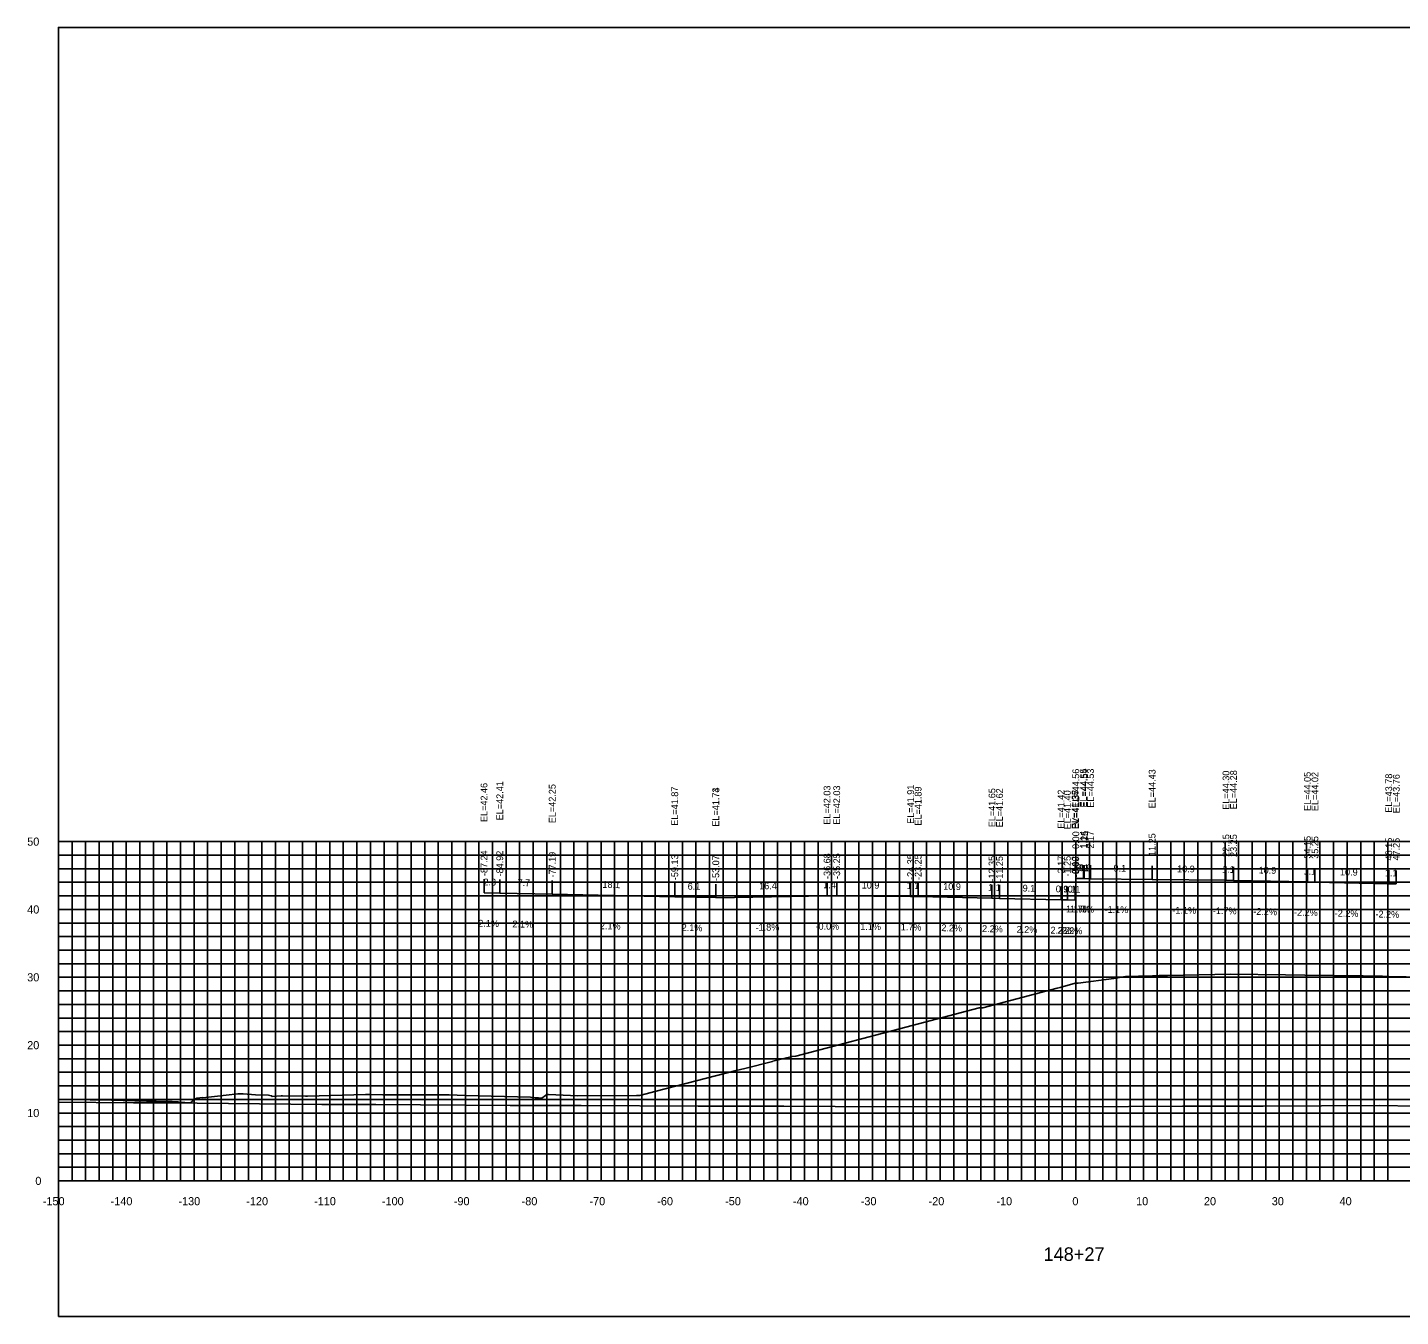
# Model space of a CAD drawing. Extents: x 1800880 to 1818864, y 245271 to 250560.
# Drawn here: x 1809065.8 to 1809268.2, y 249160.3 to 249350.3 of the extents above; entities that cross this region are included whole.
import ezdxf

# ---------------------------------------------------------------- set-up
doc = ezdxf.new("R2010")
doc.units = 0
for name, color, linetype in [('33', 7, 'Continuous'), ('ANNO-TXT', 7, 'Continuous'), ('AXIS', 7, 'Continuous'), ('CL-CNST', 7, 'Continuous'), ('DESIGN - DRAINAGE - Bridges', 7, 'Continuous'), ('Level 32', 7, 'Continuous'), ('Level 37', 7, 'Continuous'), ('Level 46', 7, 'Continuous'), ('Level 62', 7, 'Continuous'), ('SHT-BDR', 7, 'Continuous')]:
    doc.layers.add(name, color=color, linetype=linetype)

msp = doc.modelspace()

# ---------------------------------------------------------------- linework, layer by layer
at = {"layer": 'AXIS'}
msp.add_lwpolyline([(1809220.36, 249224.86), (1809221.49, 249224.85), (1809221.61, 249224.85), (1809222.53, 249224.83), (1809231.61, 249224.73), (1809242.5, 249224.61), (1809243.61, 249224.59), (1809254.5, 249224.35), (1809255.61, 249224.32), (1809266.5, 249224.08), (1809267.61, 249224.06)], dxfattribs=at)
at = {"layer": 'CL-CNST'}
msp.add_lwpolyline([(1809070.36, 249192.28), (1809071.91, 249192.27), (1809078.17, 249192.19), (1809083.36, 249192.06), (1809083.58, 249192.06), (1809083.83, 249192.05), (1809084.11, 249192.04), (1809084.41, 249192.04), (1809084.75, 249192.03), (1809085.13, 249192.02), (1809085.55, 249192.01), (1809086.03, 249192), (1809086.58, 249191.99), (1809087.14, 249191.98), (1809087.38, 249191.96), (1809087.61, 249191.95), (1809087.8, 249191.94), (1809087.96, 249191.93), (1809088.09, 249191.92), (1809089.88, 249191.82), (1809090.05, 249191.98), (1809090.46, 249192.3), (1809090.49, 249192.36), (1809090.78, 249192.48), (1809090.83, 249192.48), (1809091.58, 249192.57), (1809091.66, 249192.56), (1809096.8, 249193.13), (1809097.28, 249193.13), (1809097.5, 249193.12), (1809097.59, 249193.12), (1809099.42, 249192.99), (1809101.34, 249192.92), (1809101.72, 249192.84), (1809101.77, 249192.83), (1809101.83, 249192.82), (1809101.84, 249192.81), (1809101.84, 249192.8), (1809101.85, 249192.76), (1809101.86, 249192.72), (1809103.21, 249192.82), (1809103.41, 249192.82), (1809106.8, 249192.8), (1809107.06, 249192.8), (1809115.63, 249193.01), (1809115.84, 249193.01), (1809116.39, 249193.01), (1809118.18, 249193), (1809119.31, 249193), (1809120.18, 249193), (1809120.6, 249193), (1809123.46, 249192.99), (1809123.9, 249192.99), (1809124.89, 249192.98), (1809125.14, 249192.98), (1809127.95, 249192.97), (1809130.33, 249192.9), (1809139.96, 249192.63), (1809140.16, 249192.61), (1809140.45, 249192.58), (1809140.65, 249192.56), (1809140.79, 249192.55), (1809140.9, 249192.54), (1809140.98, 249192.53), (1809141.05, 249192.53), (1809141.1, 249192.52), (1809141.15, 249192.52), (1809141.19, 249192.51), (1809141.22, 249192.51), (1809141.25, 249192.51), (1809141.28, 249192.5), (1809141.3, 249192.5), (1809141.32, 249192.5), (1809141.34, 249192.5), (1809141.36, 249192.5), (1809141.65, 249192.48), (1809142.17, 249192.89), (1809142.24, 249192.94), (1809142.38, 249192.98), (1809142.42, 249192.99), (1809142.44, 249192.99), (1809142.56, 249193.01), (1809142.62, 249193.01), (1809146.93, 249192.85), (1809155.57, 249192.9), (1809155.95, 249192.9), (1809156.07, 249192.9), (1809158.47, 249193.51), (1809170.29, 249196.55), (1809171.56, 249196.86), (1809175.65, 249197.9), (1809175.71, 249197.92), (1809178.53, 249198.64), (1809179.02, 249198.66), (1809179.1, 249198.67), (1809196.23, 249203.22), (1809206.1, 249205.8), (1809206.37, 249205.81), (1809206.67, 249205.82), (1809217.61, 249208.68), (1809218.03, 249208.78), (1809220.24, 249209.43), (1809220.45, 249209.43), (1809220.72, 249209.43), (1809225.95, 249210.15), (1809227.69, 249210.41), (1809227.75, 249210.41), (1809228.81, 249210.44), (1809229.16, 249210.44), (1809229.6, 249210.45), (1809231.65, 249210.53), (1809231.98, 249210.54), (1809232.65, 249210.55), (1809233.88, 249210.57), (1809243.18, 249210.76), (1809251.3, 249210.66), (1809254.11, 249210.62), (1809262.71, 249210.51), (1809265.59, 249210.48), (1809266.53, 249210.44), (1809269.09, 249210.35)], dxfattribs=at)
at = {"layer": 'DESIGN - DRAINAGE - Bridges'}
for p, q in [((1809070.3, 249230.3), (1809070.36, 249230.3)), ((1809070.36, 249180.3), (1809070.36, 249230.3)), ((1809070.3, 249220.3), (1809070.36, 249220.3)), ((1809070.3, 249210.3), (1809070.36, 249210.3)), ((1809070.3, 249200.3), (1809070.36, 249200.3)), ((1809070.3, 249190.3), (1809070.36, 249190.3)), ((1809070.3, 249180.3), (1809070.36, 249180.3)), ((1809070.36, 249180.3), (1809370.36, 249180.3)), ((1809070.36, 249180.24), (1809070.36, 249180.3)), ((1809080.36, 249180.24), (1809080.36, 249180.3)), ((1809090.36, 249180.24), (1809090.36, 249180.3)), ((1809100.36, 249180.24), (1809100.36, 249180.3)), ((1809110.36, 249180.24), (1809110.36, 249180.3)), ((1809120.36, 249180.24), (1809120.36, 249180.3)), ((1809130.36, 249180.24), (1809130.36, 249180.3)), ((1809140.36, 249180.24), (1809140.36, 249180.3)), ((1809150.36, 249180.24), (1809150.36, 249180.3)), ((1809160.36, 249180.24), (1809160.36, 249180.3)), ((1809170.36, 249180.24), (1809170.36, 249180.3)), ((1809180.36, 249180.24), (1809180.36, 249180.3)), ((1809190.36, 249180.24), (1809190.36, 249180.3)), ((1809200.36, 249180.24), (1809200.36, 249180.3)), ((1809210.36, 249180.24), (1809210.36, 249180.3)), ((1809220.36, 249180.24), (1809220.36, 249180.3)), ((1809230.36, 249180.24), (1809230.36, 249180.3)), ((1809240.36, 249180.24), (1809240.36, 249180.3)), ((1809250.36, 249180.24), (1809250.36, 249180.3)), ((1809260.36, 249180.24), (1809260.36, 249180.3))]:
    msp.add_line(p, q, dxfattribs=at)
at = {"layer": 'Level 37'}
for p, q in [((1809220.36, 249224.86), (1809220.36, 249226.86)), ((1809221.49, 249224.85), (1809221.49, 249226.85)), ((1809221.61, 249224.85), (1809221.61, 249226.85)), ((1809222.53, 249224.83), (1809222.53, 249226.83)), ((1809231.61, 249224.73), (1809231.61, 249226.73)), ((1809242.5, 249224.61), (1809242.5, 249226.61)), ((1809243.61, 249224.59), (1809243.61, 249226.59)), ((1809254.5, 249224.35), (1809254.5, 249226.35)), ((1809255.61, 249224.32), (1809255.61, 249226.32)), ((1809133.11, 249222.76), (1809133.11, 249224.76)), ((1809135.43, 249222.71), (1809135.43, 249224.71)), ((1809143.16, 249222.55), (1809143.16, 249224.55)), ((1809183.68, 249222.33), (1809183.68, 249224.33)), ((1809185.11, 249222.33), (1809185.11, 249224.33)), ((1809266.5, 249224.08), (1809266.5, 249226.08)), ((1809267.61, 249224.06), (1809267.61, 249226.06)), ((1809161.23, 249222.17), (1809161.23, 249224.17)), ((1809167.28, 249222.04), (1809167.28, 249224.04)), ((1809167.28, 249222.03), (1809167.28, 249224.03)), ((1809196, 249222.21), (1809196, 249224.21)), ((1809197.11, 249222.19), (1809197.11, 249224.19)), ((1809208, 249221.95), (1809208, 249223.95)), ((1809209.11, 249221.92), (1809209.11, 249223.92)), ((1809218.19, 249221.72), (1809218.19, 249223.72)), ((1809219.11, 249221.7), (1809219.11, 249223.7)), ((1809220.24, 249221.68), (1809220.24, 249223.68)), ((1809220.35, 249221.68), (1809220.35, 249223.68))]:
    msp.add_line(p, q, dxfattribs=at)
msp.add_lwpolyline([(1809070.36, 249160.3), (1809370.36, 249160.3), (1809370.36, 249350.3), (1809070.36, 249350.3)], close=True, dxfattribs=at)
at = {"layer": 'Level 46'}
for p, q in [((1809070.36, 249230.3), (1809370.36, 249230.3)), ((1809070.36, 249180.3), (1809070.36, 249230.3)), ((1809072.36, 249180.3), (1809072.36, 249230.3)), ((1809074.36, 249180.3), (1809074.36, 249230.3)), ((1809076.36, 249180.3), (1809076.36, 249230.3)), ((1809078.36, 249180.3), (1809078.36, 249230.3)), ((1809080.36, 249180.3), (1809080.36, 249230.3)), ((1809082.36, 249180.3), (1809082.36, 249230.3)), ((1809084.36, 249180.3), (1809084.36, 249230.3)), ((1809086.36, 249180.3), (1809086.36, 249230.3)), ((1809088.36, 249180.3), (1809088.36, 249230.3)), ((1809090.36, 249180.3), (1809090.36, 249230.3)), ((1809092.36, 249180.3), (1809092.36, 249230.3)), ((1809094.36, 249180.3), (1809094.36, 249230.3)), ((1809096.36, 249180.3), (1809096.36, 249230.3)), ((1809098.36, 249180.3), (1809098.36, 249230.3)), ((1809100.36, 249180.3), (1809100.36, 249230.3)), ((1809102.36, 249180.3), (1809102.36, 249230.3)), ((1809104.36, 249180.3), (1809104.36, 249230.3)), ((1809106.36, 249180.3), (1809106.36, 249230.3)), ((1809108.36, 249180.3), (1809108.36, 249230.3)), ((1809110.36, 249180.3), (1809110.36, 249230.3)), ((1809112.36, 249180.3), (1809112.36, 249230.3)), ((1809114.36, 249180.3), (1809114.36, 249230.3)), ((1809116.36, 249180.3), (1809116.36, 249230.3)), ((1809118.36, 249180.3), (1809118.36, 249230.3)), ((1809120.36, 249180.3), (1809120.36, 249230.3)), ((1809122.36, 249180.3), (1809122.36, 249230.3)), ((1809124.36, 249180.3), (1809124.36, 249230.3)), ((1809126.36, 249180.3), (1809126.36, 249230.3)), ((1809128.36, 249180.3), (1809128.36, 249230.3)), ((1809130.36, 249180.3), (1809130.36, 249230.3)), ((1809132.36, 249180.3), (1809132.36, 249230.3)), ((1809134.36, 249180.3), (1809134.36, 249230.3)), ((1809136.36, 249180.3), (1809136.36, 249230.3)), ((1809138.36, 249180.3), (1809138.36, 249230.3)), ((1809140.36, 249180.3), (1809140.36, 249230.3)), ((1809142.36, 249180.3), (1809142.36, 249230.3)), ((1809144.36, 249180.3), (1809144.36, 249230.3)), ((1809146.36, 249180.3), (1809146.36, 249230.3)), ((1809148.36, 249180.3), (1809148.36, 249230.3)), ((1809150.36, 249180.3), (1809150.36, 249230.3)), ((1809152.36, 249180.3), (1809152.36, 249230.3)), ((1809154.36, 249180.3), (1809154.36, 249230.3)), ((1809156.36, 249180.3), (1809156.36, 249230.3)), ((1809158.36, 249180.3), (1809158.36, 249230.3)), ((1809160.36, 249180.3), (1809160.36, 249230.3)), ((1809162.36, 249180.3), (1809162.36, 249230.3)), ((1809164.36, 249180.3), (1809164.36, 249230.3)), ((1809166.36, 249180.3), (1809166.36, 249230.3)), ((1809168.36, 249180.3), (1809168.36, 249230.3)), ((1809170.36, 249180.3), (1809170.36, 249230.3)), ((1809172.36, 249180.3), (1809172.36, 249230.3)), ((1809174.36, 249180.3), (1809174.36, 249230.3)), ((1809176.36, 249180.3), (1809176.36, 249230.3)), ((1809178.36, 249180.3), (1809178.36, 249230.3)), ((1809180.36, 249180.3), (1809180.36, 249230.3)), ((1809182.36, 249180.3), (1809182.36, 249230.3)), ((1809184.36, 249180.3), (1809184.36, 249230.3)), ((1809186.36, 249180.3), (1809186.36, 249230.3)), ((1809188.36, 249180.3), (1809188.36, 249230.3)), ((1809190.36, 249180.3), (1809190.36, 249230.3)), ((1809192.36, 249180.3), (1809192.36, 249230.3)), ((1809194.36, 249180.3), (1809194.36, 249230.3)), ((1809196.36, 249180.3), (1809196.36, 249230.3)), ((1809198.36, 249180.3), (1809198.36, 249230.3)), ((1809200.36, 249180.3), (1809200.36, 249230.3)), ((1809202.36, 249180.3), (1809202.36, 249230.3)), ((1809204.36, 249180.3), (1809204.36, 249230.3)), ((1809206.36, 249180.3), (1809206.36, 249230.3)), ((1809208.36, 249180.3), (1809208.36, 249230.3)), ((1809210.36, 249180.3), (1809210.36, 249230.3)), ((1809212.36, 249180.3), (1809212.36, 249230.3)), ((1809214.36, 249180.3), (1809214.36, 249230.3)), ((1809216.36, 249180.3), (1809216.36, 249230.3)), ((1809218.36, 249180.3), (1809218.36, 249230.3)), ((1809220.36, 249180.3), (1809220.36, 249230.3)), ((1809222.36, 249180.3), (1809222.36, 249230.3)), ((1809224.36, 249180.3), (1809224.36, 249230.3)), ((1809226.36, 249180.3), (1809226.36, 249230.3)), ((1809228.36, 249180.3), (1809228.36, 249230.3)), ((1809230.36, 249180.3), (1809230.36, 249230.3)), ((1809232.36, 249180.3), (1809232.36, 249230.3)), ((1809234.36, 249180.3), (1809234.36, 249230.3)), ((1809236.36, 249180.3), (1809236.36, 249230.3)), ((1809238.36, 249180.3), (1809238.36, 249230.3)), ((1809240.36, 249180.3), (1809240.36, 249230.3)), ((1809242.36, 249180.3), (1809242.36, 249230.3)), ((1809244.36, 249180.3), (1809244.36, 249230.3)), ((1809246.36, 249180.3), (1809246.36, 249230.3)), ((1809248.36, 249180.3), (1809248.36, 249230.3)), ((1809250.36, 249180.3), (1809250.36, 249230.3)), ((1809252.36, 249180.3), (1809252.36, 249230.3)), ((1809254.36, 249180.3), (1809254.36, 249230.3)), ((1809256.36, 249180.3), (1809256.36, 249230.3)), ((1809258.36, 249180.3), (1809258.36, 249230.3)), ((1809260.36, 249180.3), (1809260.36, 249230.3)), ((1809262.36, 249180.3), (1809262.36, 249230.3)), ((1809264.36, 249180.3), (1809264.36, 249230.3)), ((1809266.36, 249180.3), (1809266.36, 249230.3)), ((1809070.36, 249228.3), (1809370.36, 249228.3)), ((1809070.36, 249226.3), (1809370.36, 249226.3)), ((1809070.36, 249224.3), (1809370.36, 249224.3)), ((1809070.36, 249222.3), (1809370.36, 249222.3)), ((1809070.36, 249220.3), (1809370.36, 249220.3)), ((1809070.36, 249218.3), (1809370.36, 249218.3)), ((1809070.36, 249216.3), (1809370.36, 249216.3)), ((1809070.36, 249214.3), (1809370.36, 249214.3)), ((1809070.36, 249212.3), (1809370.36, 249212.3)), ((1809070.36, 249210.3), (1809370.36, 249210.3)), ((1809070.36, 249208.3), (1809370.36, 249208.3)), ((1809070.36, 249206.3), (1809370.36, 249206.3)), ((1809070.36, 249204.3), (1809370.36, 249204.3)), ((1809070.36, 249202.3), (1809370.36, 249202.3)), ((1809070.36, 249200.3), (1809370.36, 249200.3)), ((1809070.36, 249198.3), (1809370.36, 249198.3)), ((1809070.36, 249196.3), (1809370.36, 249196.3)), ((1809070.36, 249194.3), (1809370.36, 249194.3)), ((1809070.36, 249192.3), (1809370.36, 249192.3)), ((1809070.36, 249190.3), (1809370.36, 249190.3)), ((1809070.36, 249188.3), (1809370.36, 249188.3)), ((1809070.36, 249186.3), (1809370.36, 249186.3)), ((1809070.36, 249184.3), (1809370.36, 249184.3)), ((1809070.36, 249182.3), (1809370.36, 249182.3)), ((1809070.36, 249180.3), (1809370.36, 249180.3))]:
    msp.add_line(p, q, dxfattribs=at)
at = {"layer": 'Level 62'}
for points in [[(1809133.11, 249222.76), (1809135.43, 249222.71), (1809143.16, 249222.55), (1809161.23, 249222.17), (1809167.28, 249222.04)], [(1809167.28, 249222.03), (1809183.68, 249222.33), (1809185.11, 249222.33), (1809196, 249222.21), (1809197.11, 249222.19), (1809208, 249221.95), (1809209.11, 249221.92), (1809218.19, 249221.72), (1809219.11, 249221.7), (1809220.24, 249221.68), (1809220.35, 249221.68)], [(1809070.36, 249191.88), (1809081.43, 249191.8), (1809086.23, 249191.78), (1809109.19, 249191.57), (1809117.14, 249191.56), (1809136.94, 249191.43), (1809147.44, 249191.43), (1809164.7, 249191.31), (1809177.31, 249191.33), (1809192.45, 249191.22), (1809206.84, 249191.27), (1809220.21, 249191.23), (1809236.11, 249191.3), (1809247.97, 249191.31), (1809265.17, 249191.41), (1809275.72, 249191.22), (1809294.07, 249191.33), (1809303.48, 249191.43), (1809312.15, 249191.38), (1809331.23, 249191.49), (1809339.6, 249191.64), (1809358.99, 249191.75), (1809367.03, 249191.53), (1809370.36, 249191.55)]]:
    msp.add_lwpolyline(points, dxfattribs=at)

# ---------------------------------------------------------------- texts
for s, p in [('-150', (1809068.05, 249176.7)), ('-140', (1809078.05, 249176.7)), ('-130', (1809088.05, 249176.7)), ('-120', (1809098.05, 249176.7)), ('-110', (1809108.05, 249176.7)), ('-100', (1809118.05, 249176.7)), ('-90', (1809128.65, 249176.7)), ('-80', (1809138.65, 249176.7)), ('-70', (1809148.65, 249176.7)), ('-60', (1809158.65, 249176.7)), ('-50', (1809168.65, 249176.7)), ('-40', (1809178.65, 249176.7)), ('-30', (1809188.65, 249176.7)), ('-20', (1809198.65, 249176.7)), ('-10', (1809208.65, 249176.7)), ('0', (1809219.85, 249176.7)), ('10', (1809229.25, 249176.7)), ('20', (1809239.25, 249176.7)), ('30', (1809249.25, 249176.7)), ('40', (1809259.25, 249176.7))]:
    msp.add_text(s, height=1.2).set_placement(p)
at = {"layer": '33'}
for s, p in [('50', (1809065.75, 249229.7)), ('40', (1809065.75, 249219.7)), ('30', (1809065.75, 249209.7)), ('20', (1809065.75, 249199.7)), ('10', (1809065.75, 249189.7)), ('0', (1809066.95, 249179.7))]:
    msp.add_text(s, height=1.2, dxfattribs=at).set_placement(p)
at = {"layer": 'ANNO-TXT'}
for s, rotation, p in [('1.1', 359.3576, (1809219.78, 249225.97)), ('0.1', 359.0171, (1809220.41, 249225.97)), ('0.9', 359.0171, (1809220.8, 249225.96)), ('9.1', 359.3576, (1809225.92, 249225.89)), ('10.9', 359.3576, (1809235.29, 249225.79)), ('1.1', 359.0171, (1809241.91, 249225.72)), ('10.9', 358.7397, (1809247.3, 249225.61)), ('1.1', 358.7397, (1809253.92, 249225.46)), ('10.9', 358.7397, (1809259.3, 249225.34)), ('2.3', 358.7868, (1809133.01, 249223.86)), ('7.7', 358.7868, (1809138.04, 249223.76)), ('18.1', 358.7868, (1809150.56, 249223.49)), ('6.1', 358.7868, (1809163.12, 249223.23)), ('16.4', 1.0364, (1809173.68, 249223.25)), ('1.4', 0.0274, (1809183.11, 249223.43)), ('10.9', 359.3576, (1809188.79, 249223.39)), ('1.1', 359.0171, (1809195.41, 249223.32)), ('1.1', 358.7397, (1809265.92, 249225.2)), ('10.9', 358.7397, (1809200.8, 249223.21)), ('1.1', 358.7397, (1809207.42, 249223.06)), ('9.1', 358.7397, (1809212.51, 249222.95)), ('0.9', 358.7397, (1809217.39, 249222.84)), ('1.1', 358.7397, (1809218.54, 249222.82)), ('0.1', 358.7397, (1809219.16, 249222.8)), ('-1.1%', 359.3576, (1809218.46, 249219.88)), ('-1.7%', 359.0171, (1809219.05, 249219.89)), ('-1.7%', 359.0171, (1809219.57, 249219.88)), ('-1.1%', 359.3576, (1809224.6, 249219.81)), ('-1.1%', 359.3576, (1809234.59, 249219.69)), ('-1.7%', 359.0171, (1809240.56, 249219.64)), ('-2.2%', 358.7397, (1809246.53, 249219.52)), ('-2.2%', 358.7397, (1809252.53, 249219.39)), ('-2.2%', 358.7397, (1809258.53, 249219.26)), ('2.1%', 358.7868, (1809132.25, 249217.78)), ('2.1%', 358.7868, (1809137.28, 249217.67)), ('2.1%', 358.7868, (1809150.18, 249217.4)), ('2.1%', 358.7868, (1809162.24, 249217.14)), ('-1.8%', 1.0364, (1809173.16, 249217.14)), ('-0.0%', 0.0274, (1809181.98, 249217.33)), ('1.1%', 359.3576, (1809188.58, 249217.29)), ('1.7%', 359.0171, (1809194.55, 249217.23)), ('-2.2%', 358.7397, (1809264.53, 249219.13)), ('2.2%', 358.7397, (1809200.53, 249217.11)), ('2.2%', 358.7397, (1809206.53, 249216.98)), ('2.2%', 358.7397, (1809211.62, 249216.87)), ('2.2%', 358.7397, (1809216.62, 249216.76)), ('2.2%', 358.7397, (1809217.65, 249216.73)), ('2.2%', 358.7397, (1809218.27, 249216.72))]:
    msp.add_text(s, height=1, rotation=rotation, dxfattribs=at).set_placement(p)
at = {"layer": 'DESIGN - DRAINAGE - Bridges'}
for s, height, p in [('>', 1.5, (1809219.75, 249232.55)), ('-', 0.0001, (1809070.36, 249180.3))]:
    msp.add_text(s, height=height, dxfattribs=at).set_placement(p)
at = {"layer": 'Level 32'}
msp.add_text('148+27', height=2, dxfattribs=at).set_placement((1809215.6, 249168.5))
at = {"layer": 'SHT-BDR'}
for s, p in [('EL=44.56', (1809220.86, 249235.29)), ('EL=44.55', (1809221.99, 249235.32)), ('EL=44.54', (1809222.11, 249235.32)), ('EL=44.53', (1809223.03, 249235.3)), ('EL=44.43', (1809232.11, 249235.2)), ('EL=44.30', (1809243, 249235)), ('EL=44.28', (1809244.11, 249235.06)), ('EL=44.05', (1809255, 249234.82)), ('EL=44.02', (1809256.11, 249234.8)), ('EL=42.46', (1809133.61, 249233.19)), ('EL=42.41', (1809135.93, 249233.44)), ('EL=42.25', (1809143.66, 249233.02)), ('EL=42.03', (1809184.18, 249232.8)), ('EL=42.03', (1809185.61, 249232.8)), ('EL=41.91', (1809196.5, 249232.93)), ('EL=43.78', (1809267, 249234.56)), ('EL=43.76', (1809268.11, 249234.48)), ('EL=41.87', (1809161.73, 249232.64)), ('EL=41.73', (1809167.78, 249232.5)), ('EL=41.74', (1809167.78, 249232.51)), ('EL=41.89', (1809197.61, 249232.66)), ('EL=41.65', (1809208.5, 249232.42)), ('EL=41.62', (1809209.61, 249232.4)), ('EL=41.42', (1809218.69, 249232.2)), ('EL=41.40', (1809219.61, 249232.1)), ('EL=41.38', (1809220.74, 249232.15)), ('EL=41.37', (1809220.85, 249232.15)), ('0.00', (1809220.86, 249229.22)), ('1.14', (1809221.99, 249229.29)), ('1.25', (1809222.11, 249229.29)), ('2.17', (1809223.03, 249229.27)), ('11.25', (1809232.11, 249228.18)), ('22.15', (1809243, 249228.05)), ('23.25', (1809244.11, 249228.04)), ('34.15', (1809255, 249227.8)), ('35.25', (1809256.11, 249227.77)), ('46.15', (1809267, 249227.53)), ('47.25', (1809268.11, 249227.51)), ('-87.24', (1809133.61, 249225.22)), ('-84.92', (1809135.93, 249225.17)), ('-77.19', (1809143.66, 249225.01)), ('-59.13', (1809161.73, 249224.62)), ('-36.68', (1809184.18, 249224.79)), ('-35.25', (1809185.61, 249224.79)), ('-24.35', (1809196.5, 249224.66)), ('-23.25', (1809197.61, 249224.64)), ('-53.07', (1809167.78, 249224.5)), ('-53.07', (1809167.78, 249224.49)), ('-12.35', (1809208.5, 249224.41)), ('-11.25', (1809209.61, 249224.38)), ('-2.17', (1809218.69, 249225.17)), ('-1.25', (1809219.61, 249225.15)), ('-0.12', (1809220.74, 249225.13)), ('-0.00', (1809220.85, 249225.05))]:
    msp.add_text(s, height=1, rotation=90, dxfattribs=at).set_placement(p)

doc.saveas('drawing.dxf')
